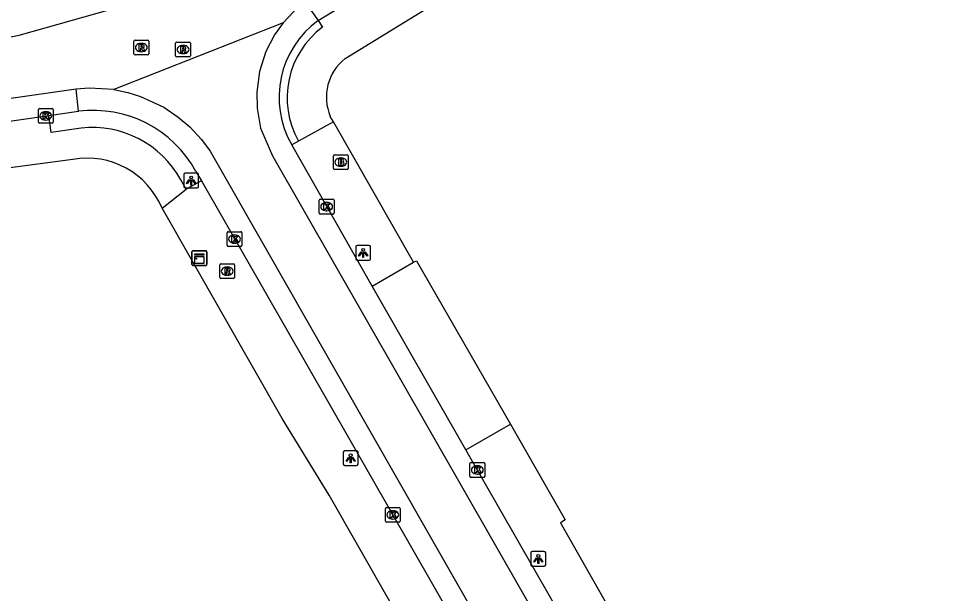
# Model space of a CAD drawing. Extents: x 158461 to 159795, y 387220 to 388672.
# Drawn here: x 159000.4 to 159062.5, y 387429.6 to 387468.4 of the extents above; entities that cross this region are included whole.
import ezdxf

# ---------------------------------------------------------------- set-up
doc = ezdxf.new("R2010")
doc.units = 0
for name, color, linetype in [('IMGEO_Brandkraan', 7, 'Continuous'), ('IMGEO_Kast', 7, 'Continuous'), ('IMGEO_Kolk', 7, 'Continuous'), ('IMGEO_Lichtpunt', 7, 'Continuous'), ('IMGEO_Rijbaan_lokaal_gesloten', 7, 'Continuous'), ('IMGEO_Rioolput', 7, 'Continuous'), ('IMGEO_Voetpad_open', 7, 'Continuous')]:
    doc.layers.add(name, color=color, linetype=linetype)

msp = doc.modelspace()

# ---------------------------------------------------------------- linework, layer by layer
at = {"layer": 'IMGEO_Brandkraan'}
for p, q in [((159021.702, 387458.292), (159021.702, 387459.144)), ((159021.777, 387459.218), (159022.629, 387459.218)), ((159022.19, 387458.998), (159022.215, 387458.998)), ((159022.703, 387459.144), (159022.703, 387458.292)), ((159022.629, 387458.218), (159021.777, 387458.218)), ((159022.213, 387458.438), (159022.188, 387458.438))]:
    msp.add_line(p, q, dxfattribs=at)
for points in [[(159021.702, 387458.292), (159021.702, 387459.144)], [(159021.777, 387459.218), (159022.629, 387459.218)], [(159022.05, 387458.918), (159022.05, 387458.518), (159022.263, 387458.518)], [(159022.281, 387458.918), (159022.05, 387458.918)], [(159022.229, 387458.837), (159022.175, 387458.837), (159022.175, 387458.761)], [(159022.175, 387458.761), (159022.228, 387458.761)], [(159022.237, 387458.685), (159022.175, 387458.685), (159022.175, 387458.604)], [(159022.703, 387459.144), (159022.703, 387458.292)], [(159022.629, 387458.218), (159021.777, 387458.218)], [(159022.175, 387458.604), (159022.237, 387458.604)]]:
    msp.add_lwpolyline(points, dxfattribs=at)
for centre, radius, start, end in [((159021.779, 387459.142), 0.0765, 91.55205, 178.44795), ((159021.779, 387459.142), 0.0765, 91.55205, 178.44795), ((159022.23, 387458.799), 0.0379, 267.82845, 90.93552), ((159022.238, 387458.644), 0.0404, 269.87594, 90.50774), ((159022.285, 387458.773), 0.145, 59.4692, 91.53667), ((159022.31, 387458.82), 0.0922, 285.51372, 58.15012), ((159022.315, 387458.628), 0.105, 301.31148, 78.98903), ((159022.627, 387459.142), 0.0765, 1.55205, 88.44795), ((159022.627, 387459.142), 0.0765, 1.55205, 88.44795), ((159021.779, 387458.294), 0.0765, 181.55205, 268.44795), ((159021.779, 387458.294), 0.0765, 181.55205, 268.44795), ((159022.269, 387458.769), 0.251, 268.66757, 293.53466), ((159022.627, 387458.294), 0.0765, 271.55205, 358.44795), ((159022.627, 387458.294), 0.0765, 271.55205, 358.44795)]:
    msp.add_arc(centre, radius, start, end, dxfattribs=at)
for centre, major_axis, ratio, start_param, end_param in [((159022.189, 387458.718), (-0.387, 0.002), 0.722429, 4.712389, 7.853982), ((159022.214, 387458.718), (-0.39, 0.002), 0.717154, 1.570796, 4.712389)]:
    msp.add_ellipse(centre, major_axis=major_axis, ratio=ratio, start_param=start_param, end_param=end_param, dxfattribs=at)
at = {"layer": 'IMGEO_Kast'}
for p, q in [((159012.157, 387451.817), (159012.157, 387452.658)), ((159012.157, 387452.658), (159012.157, 387451.817)), ((159012.232, 387452.742), (159013.073, 387452.742)), ((159013.073, 387452.742), (159012.232, 387452.742)), ((159013.157, 387452.667), (159013.157, 387451.826)), ((159013.157, 387451.826), (159013.157, 387452.667)), ((159013.082, 387451.742), (159012.241, 387451.742)), ((159012.241, 387451.742), (159013.082, 387451.742))]:
    msp.add_line(p, q, dxfattribs=at)
for points in [[(159012.352, 387452.532), (159012.952, 387452.532), (159012.952, 387452.447), (159012.352, 387452.447), (159012.352, 387452.532)], [(159012.352, 387452.357), (159012.952, 387452.357), (159012.952, 387451.868), (159012.352, 387451.868), (159012.352, 387452.357)]]:
    msp.add_lwpolyline(points, dxfattribs=at)
msp.add_circle((159012.436, 387452.206), 0.0377, dxfattribs=at)
for centre, start, end in [((159012.235, 387452.664), 92.4484, 184.28452), ((159012.235, 387452.664), 92.4484, 184.28452), ((159013.079, 387452.664), 2.4484, 94.28452), ((159013.079, 387452.664), 2.4484, 94.28452), ((159012.235, 387451.82), 182.4484, 274.28452), ((159012.235, 387451.82), 182.4484, 274.28452), ((159013.079, 387451.82), 272.4484, 4.28452), ((159013.079, 387451.82), 272.4484, 4.28452)]:
    msp.add_arc(centre, 0.0779, start, end, dxfattribs=at)
at = {"layer": 'IMGEO_Kolk'}
for p, q in [((159001.793, 387461.413), (159001.793, 387462.265)), ((159001.868, 387462.339), (159002.72, 387462.339)), ((159002.281, 387462.119), (159002.306, 387462.119)), ((159002.794, 387462.265), (159002.794, 387461.413)), ((159002.72, 387461.339), (159001.868, 387461.339)), ((159002.304, 387461.559), (159002.279, 387461.559)), ((159020.82, 387456.215), (159021.672, 387456.215)), ((159020.745, 387455.289), (159020.745, 387456.141)), ((159021.233, 387455.995), (159021.258, 387455.995)), ((159021.746, 387456.141), (159021.746, 387455.289)), ((159021.672, 387455.215), (159020.82, 387455.215)), ((159021.256, 387455.435), (159021.231, 387455.435)), ((159014.532, 387453.1), (159014.532, 387453.952)), ((159014.607, 387454.026), (159015.459, 387454.026)), ((159015.02, 387453.806), (159015.045, 387453.806)), ((159015.533, 387453.952), (159015.533, 387453.1)), ((159015.043, 387453.246), (159015.018, 387453.246)), ((159015.459, 387453.026), (159014.607, 387453.026)), ((159030.916, 387437.519), (159030.916, 387438.371)), ((159030.991, 387438.445), (159031.843, 387438.445)), ((159031.404, 387438.225), (159031.429, 387438.225)), ((159031.917, 387438.371), (159031.917, 387437.519)), ((159031.427, 387437.665), (159031.402, 387437.665)), ((159031.843, 387437.445), (159030.991, 387437.445)), ((159025.21, 387434.488), (159025.21, 387435.34)), ((159025.285, 387435.414), (159026.137, 387435.414)), ((159025.698, 387435.194), (159025.723, 387435.194)), ((159026.211, 387435.34), (159026.211, 387434.488)), ((159025.721, 387434.634), (159025.696, 387434.634)), ((159026.137, 387434.414), (159025.285, 387434.414))]:
    msp.add_line(p, q, dxfattribs=at)
for points in [[(159001.793, 387461.413), (159001.793, 387462.265)], [(159001.868, 387462.339), (159002.72, 387462.339)], [(159002.114, 387462.039), (159002.237, 387462.039), (159002.237, 387461.888), (159002.367, 387462.039), (159002.531, 387462.039), (159002.385, 387461.888), (159002.538, 387461.639), (159002.386, 387461.639), (159002.301, 387461.803), (159002.237, 387461.736), (159002.237, 387461.639), (159002.114, 387461.639), (159002.114, 387462.039)], [(159002.794, 387462.265), (159002.794, 387461.413)], [(159002.72, 387461.339), (159001.868, 387461.339)], [(159020.82, 387456.215), (159021.672, 387456.215)], [(159020.745, 387455.289), (159020.745, 387456.141)], [(159021.066, 387455.915), (159021.189, 387455.915), (159021.189, 387455.764), (159021.319, 387455.915), (159021.483, 387455.915), (159021.337, 387455.764), (159021.49, 387455.515), (159021.338, 387455.515), (159021.253, 387455.679), (159021.189, 387455.612), (159021.189, 387455.515), (159021.066, 387455.515), (159021.066, 387455.915)], [(159021.746, 387456.141), (159021.746, 387455.289)], [(159021.672, 387455.215), (159020.82, 387455.215)], [(159014.532, 387453.1), (159014.532, 387453.952)], [(159014.607, 387454.026), (159015.459, 387454.026)], [(159014.853, 387453.726), (159014.976, 387453.726), (159014.976, 387453.575), (159015.106, 387453.726), (159015.27, 387453.726), (159015.124, 387453.575), (159015.277, 387453.326), (159015.125, 387453.326), (159015.04, 387453.49), (159014.976, 387453.423), (159014.976, 387453.326), (159014.853, 387453.326), (159014.853, 387453.726)], [(159015.533, 387453.952), (159015.533, 387453.1)], [(159015.459, 387453.026), (159014.607, 387453.026)], [(159030.916, 387437.519), (159030.916, 387438.371)], [(159030.991, 387438.445), (159031.843, 387438.445)], [(159031.917, 387438.371), (159031.917, 387437.519)], [(159031.237, 387438.145), (159031.36, 387438.145), (159031.36, 387437.994), (159031.49, 387438.145), (159031.654, 387438.145), (159031.508, 387437.994), (159031.661, 387437.745), (159031.509, 387437.745), (159031.424, 387437.909), (159031.36, 387437.842), (159031.36, 387437.745), (159031.237, 387437.745), (159031.237, 387438.145)], [(159031.843, 387437.445), (159030.991, 387437.445)], [(159025.21, 387434.488), (159025.21, 387435.34)], [(159025.285, 387435.414), (159026.137, 387435.414)], [(159025.531, 387435.114), (159025.654, 387435.114), (159025.654, 387434.963), (159025.784, 387435.114), (159025.948, 387435.114), (159025.802, 387434.963), (159025.955, 387434.714), (159025.803, 387434.714), (159025.718, 387434.878), (159025.654, 387434.811), (159025.654, 387434.714), (159025.531, 387434.714), (159025.531, 387435.114)], [(159026.211, 387435.34), (159026.211, 387434.488)], [(159026.137, 387434.414), (159025.285, 387434.414)]]:
    msp.add_lwpolyline(points, dxfattribs=at)
for centre, start, end in [((159001.87, 387462.263), 91.55205, 178.44795), ((159001.87, 387462.263), 91.55205, 178.44795), ((159002.718, 387462.263), 1.55205, 88.44795), ((159002.718, 387462.263), 1.55205, 88.44795), ((159001.87, 387461.415), 181.55205, 268.44795), ((159001.87, 387461.415), 181.55205, 268.44795), ((159002.718, 387461.415), 271.55205, 358.44795), ((159002.718, 387461.415), 271.55205, 358.44795), ((159020.822, 387456.139), 91.55205, 178.44795), ((159020.822, 387456.139), 91.55205, 178.44795), ((159021.67, 387456.139), 1.55205, 88.44795), ((159021.67, 387456.139), 1.55205, 88.44795), ((159020.822, 387455.291), 181.55205, 268.44795), ((159020.822, 387455.291), 181.55205, 268.44795), ((159021.67, 387455.291), 271.55205, 358.44795), ((159021.67, 387455.291), 271.55205, 358.44795), ((159014.609, 387453.95), 91.55205, 178.44795), ((159014.609, 387453.95), 91.55205, 178.44795), ((159015.457, 387453.95), 1.55205, 88.44795), ((159015.457, 387453.95), 1.55205, 88.44795), ((159014.609, 387453.102), 181.55205, 268.44795), ((159014.609, 387453.102), 181.55205, 268.44795), ((159015.457, 387453.102), 271.55205, 358.44795), ((159015.457, 387453.102), 271.55205, 358.44795), ((159030.993, 387438.369), 91.55205, 178.44795), ((159030.993, 387438.369), 91.55205, 178.44795), ((159031.841, 387438.369), 1.55205, 88.44795), ((159031.841, 387438.369), 1.55205, 88.44795), ((159030.993, 387437.521), 181.55205, 268.44795), ((159030.993, 387437.521), 181.55205, 268.44795), ((159031.841, 387437.521), 271.55205, 358.44795), ((159031.841, 387437.521), 271.55205, 358.44795), ((159025.287, 387435.338), 91.55205, 178.44795), ((159025.287, 387435.338), 91.55205, 178.44795), ((159026.135, 387435.338), 1.55205, 88.44795), ((159026.135, 387435.338), 1.55205, 88.44795), ((159025.287, 387434.49), 181.55205, 268.44795), ((159025.287, 387434.49), 181.55205, 268.44795), ((159026.135, 387434.49), 271.55205, 358.44795), ((159026.135, 387434.49), 271.55205, 358.44795)]:
    msp.add_arc(centre, 0.0765, start, end, dxfattribs=at)
for centre, major_axis, ratio, start_param, end_param in [((159002.28, 387461.839), (-0.387, 0.002), 0.722429, 4.712389, 7.853982), ((159002.305, 387461.839), (-0.39, 0.002), 0.717154, 1.570796, 4.712389), ((159021.232, 387455.715), (-0.387, 0.002), 0.722429, 4.712389, 7.853982), ((159021.257, 387455.715), (-0.39, 0.002), 0.717154, 1.570796, 4.712389), ((159015.019, 387453.526), (-0.387, 0.002), 0.722429, 4.712389, 7.853982), ((159015.044, 387453.526), (-0.39, 0.002), 0.717154, 1.570796, 4.712389), ((159031.403, 387437.945), (-0.387, 0.002), 0.722429, 4.712389, 7.853982), ((159031.428, 387437.945), (-0.39, 0.002), 0.717154, 1.570796, 4.712389), ((159025.697, 387434.914), (-0.387, 0.002), 0.722429, 4.712389, 7.853982), ((159025.722, 387434.914), (-0.39, 0.002), 0.717154, 1.570796, 4.712389)]:
    msp.add_ellipse(centre, major_axis=major_axis, ratio=ratio, start_param=start_param, end_param=end_param, dxfattribs=at)
at = {"layer": 'IMGEO_Lichtpunt'}
for p, q in [((159011.606, 387457.877), (159011.606, 387457.07)), ((159011.606, 387457.877), (159011.606, 387457.07)), ((159012.508, 387457.972), (159011.7, 387457.972)), ((159012.508, 387457.972), (159011.7, 387457.972)), ((159012.602, 387457.07), (159012.602, 387457.877)), ((159012.602, 387457.07), (159012.602, 387457.877)), ((159011.7, 387456.976), (159012.508, 387456.976)), ((159011.7, 387456.976), (159012.508, 387456.976)), ((159024.114, 387453.089), (159023.306, 387453.089)), ((159024.114, 387453.089), (159023.306, 387453.089)), ((159023.212, 387452.994), (159023.212, 387452.187)), ((159023.212, 387452.994), (159023.212, 387452.187)), ((159024.208, 387452.187), (159024.208, 387452.994)), ((159024.208, 387452.187), (159024.208, 387452.994)), ((159023.306, 387452.093), (159024.114, 387452.093)), ((159023.306, 387452.093), (159024.114, 387452.093)), ((159022.368, 387439.142), (159022.368, 387438.335)), ((159022.368, 387439.142), (159022.368, 387438.335)), ((159023.27, 387439.237), (159022.462, 387439.237)), ((159023.27, 387439.237), (159022.462, 387439.237)), ((159023.364, 387438.335), (159023.364, 387439.142)), ((159023.364, 387438.335), (159023.364, 387439.142)), ((159022.462, 387438.241), (159023.27, 387438.241)), ((159022.462, 387438.241), (159023.27, 387438.241)), ((159035.029, 387432.348), (159035.029, 387431.541)), ((159035.029, 387432.348), (159035.029, 387431.541)), ((159035.931, 387432.443), (159035.123, 387432.443)), ((159035.931, 387432.443), (159035.123, 387432.443)), ((159036.025, 387431.541), (159036.025, 387432.348)), ((159036.025, 387431.541), (159036.025, 387432.348)), ((159035.123, 387431.447), (159035.931, 387431.447)), ((159035.123, 387431.447), (159035.931, 387431.447))]:
    msp.add_line(p, q, dxfattribs=at)
for points in [[(159011.98, 387457.541), (159012.019, 387457.513), (159011.831, 387457.251), (159011.793, 387457.278), (159011.98, 387457.541)], [(159012.082, 387457.493), (159012.129, 387457.493), (159012.129, 387457.171), (159012.082, 387457.171), (159012.082, 387457.493)], [(159012.192, 387457.513), (159012.23, 387457.54), (159012.417, 387457.278), (159012.378, 387457.25), (159012.192, 387457.513)], [(159023.586, 387452.658), (159023.625, 387452.63), (159023.437, 387452.368), (159023.399, 387452.395), (159023.586, 387452.658)], [(159023.688, 387452.61), (159023.735, 387452.61), (159023.735, 387452.288), (159023.688, 387452.288), (159023.688, 387452.61)], [(159023.798, 387452.63), (159023.836, 387452.657), (159024.023, 387452.395), (159023.984, 387452.367), (159023.798, 387452.63)], [(159022.742, 387438.806), (159022.781, 387438.778), (159022.593, 387438.516), (159022.555, 387438.543), (159022.742, 387438.806)], [(159022.954, 387438.778), (159022.992, 387438.805), (159023.179, 387438.543), (159023.14, 387438.515), (159022.954, 387438.778)], [(159022.844, 387438.758), (159022.891, 387438.758), (159022.891, 387438.436), (159022.844, 387438.436), (159022.844, 387438.758)], [(159035.403, 387432.012), (159035.442, 387431.984), (159035.254, 387431.722), (159035.216, 387431.749), (159035.403, 387432.012)], [(159035.505, 387431.964), (159035.552, 387431.964), (159035.552, 387431.642), (159035.505, 387431.642), (159035.505, 387431.964)], [(159035.615, 387431.984), (159035.653, 387432.011), (159035.84, 387431.749), (159035.801, 387431.721), (159035.615, 387431.984)]]:
    msp.add_lwpolyline(points, dxfattribs=at)
for centre in [(159012.105, 387457.675), (159023.711, 387452.792), (159022.867, 387438.94), (159035.528, 387432.146)]:
    msp.add_circle(centre, 0.0994, dxfattribs=at)
for centre, start, end in [((159011.7, 387457.877), 90, 180), ((159011.7, 387457.877), 90, 180), ((159012.508, 387457.877), 0, 90), ((159012.508, 387457.877), 0, 90), ((159011.7, 387457.07), 180, 270), ((159011.7, 387457.07), 180, 270), ((159012.508, 387457.07), 270, 0), ((159012.508, 387457.07), 270, 360), ((159023.306, 387452.994), 90, 180), ((159023.306, 387452.994), 90, 180), ((159024.114, 387452.994), 0, 90), ((159024.114, 387452.994), 0, 90), ((159023.306, 387452.187), 180, 270), ((159023.306, 387452.187), 180, 270), ((159024.114, 387452.187), 270, 0), ((159024.114, 387452.187), 270, 360), ((159022.462, 387439.142), 90, 180), ((159022.462, 387439.142), 90, 180), ((159023.27, 387439.142), 0, 90), ((159023.27, 387439.142), 0, 90), ((159022.462, 387438.335), 180, 270), ((159022.462, 387438.335), 180, 270), ((159023.27, 387438.335), 270, 0), ((159023.27, 387438.335), 270, 360), ((159035.123, 387432.348), 90, 180), ((159035.123, 387432.348), 90, 180), ((159035.931, 387432.348), 0, 90), ((159035.931, 387432.348), 0, 90), ((159035.123, 387431.541), 180, 270), ((159035.123, 387431.541), 180, 270), ((159035.931, 387431.541), 270, 0), ((159035.931, 387431.541), 270, 360)]:
    msp.add_arc(centre, 0.0946, start, end, dxfattribs=at)
at = {"layer": 'IMGEO_Rijbaan_lokaal_gesloten'}
for points in [[(158911.727, 387456.43), (158911.961, 387454.948), (158995.33, 387466.262), (159000.491, 387467.294), (159008.396, 387469.517), (159010.601, 387470.186), (159013.378, 387471.157), (159016.309, 387472.364), (159018.744, 387473.535), (159024.654, 387476.829), (159125.668, 387538.733), (159126.573, 387539.372), (159127.481, 387540.337), (159128.138, 387541.384), (159128.387, 387541.954), (159128.698, 387543.022), (159128.794, 387543.65), (159128.83, 387544.305), (159128.678, 387545.688), (159128.209, 387547.02)], [(159020.676, 387468.281), (159024.359, 387470.558)], [(159019.808, 387469.507), (159019.027, 387468.878), (159018.32, 387468.112)], [(159019.808, 387469.507), (159020.676, 387468.281)], [(159018.32, 387468.112), (159006.892, 387463.611)], [(159018.32, 387468.112), (159017.722, 387467.3), (159017.143, 387466.185), (159016.714, 387464.839), (159016.531, 387463.447), (159016.557, 387462.362), (159016.793, 387461.014), (159017.59, 387459.146), (159051.501, 387399.865)], [(159004.35, 387463.642), (158994.092, 387462.187), (158912.567, 387451.122), (158912.798, 387449.665)], [(159006.892, 387463.611), (159005.225, 387463.708), (159004.35, 387463.642)], [(159004.514, 387462.15), (159004.35, 387463.642)], [(159006.892, 387463.611), (159007.835, 387463.422), (159008.677, 387463.155), (159010.268, 387462.427), (159011.22, 387461.763), (159012.005, 387461.108), (159012.791, 387460.249), (159013.376, 387459.459), (159048.505, 387397.967)], [(158998.105, 387461.227), (159002.493, 387461.865)], [(159002.493, 387461.865), (159004.514, 387462.15)], [(159024.323, 387450.34), (159018.892, 387459.891)], [(159012.43, 387458.092), (159012.804, 387457.462)], [(159012.804, 387457.462), (159044.161, 387402.699)], [(159030.631, 387439.309), (159024.323, 387450.34)], [(159038.662, 387425.284), (159030.631, 387439.309)]]:
    msp.add_lwpolyline(points, dxfattribs=at)
for centre, radius, start, end in [((159024.448, 387463.094), 6.413, 126.02755, 209.96395), ((159005.491, 387454.305), 7.905, 28.62179, 97.0959)]:
    msp.add_arc(centre, radius, start, end, dxfattribs=at)
at = {"layer": 'IMGEO_Rioolput'}
for p, q in [((159008.242, 387466.027), (159008.242, 387466.879)), ((159008.317, 387466.953), (159009.169, 387466.953)), ((159008.73, 387466.733), (159008.755, 387466.733)), ((159009.243, 387466.879), (159009.243, 387466.027)), ((159011.058, 387465.895), (159011.058, 387466.747)), ((159011.133, 387466.821), (159011.985, 387466.821)), ((159012.059, 387466.747), (159012.059, 387465.895)), ((159008.753, 387466.173), (159008.728, 387466.173)), ((159011.546, 387466.601), (159011.571, 387466.601)), ((159009.169, 387465.953), (159008.317, 387465.953)), ((159011.985, 387465.821), (159011.133, 387465.821)), ((159011.569, 387466.041), (159011.544, 387466.041)), ((159014.112, 387451.862), (159014.964, 387451.862)), ((159014.037, 387450.936), (159014.037, 387451.788)), ((159014.525, 387451.642), (159014.55, 387451.642)), ((159015.038, 387451.788), (159015.038, 387450.936)), ((159014.964, 387450.862), (159014.112, 387450.862)), ((159014.548, 387451.082), (159014.523, 387451.082))]:
    msp.add_line(p, q, dxfattribs=at)
for points in [[(159008.242, 387466.027), (159008.242, 387466.879)], [(159008.317, 387466.953), (159009.169, 387466.953)], [(159009.243, 387466.879), (159009.243, 387466.027)], [(159011.058, 387465.895), (159011.058, 387466.747)], [(159011.133, 387466.821), (159011.985, 387466.821)], [(159012.059, 387466.747), (159012.059, 387465.895)], [(159008.831, 387466.651), (159008.579, 387466.653), (159008.579, 387466.253)], [(159008.579, 387466.253), (159008.703, 387466.253), (159008.703, 387466.415), (159008.714, 387466.415)], [(159008.757, 387466.572), (159008.703, 387466.572), (159008.703, 387466.491)], [(159008.703, 387466.491), (159008.755, 387466.491)], [(159008.761, 387466.386), (159008.832, 387466.253), (159008.972, 387466.253), (159008.907, 387466.379)], [(159011.647, 387466.519), (159011.395, 387466.521), (159011.395, 387466.121)], [(159011.395, 387466.121), (159011.519, 387466.121), (159011.519, 387466.283), (159011.53, 387466.283)], [(159011.573, 387466.44), (159011.519, 387466.44), (159011.519, 387466.359)], [(159011.519, 387466.359), (159011.571, 387466.359)], [(159011.577, 387466.254), (159011.648, 387466.121), (159011.788, 387466.121), (159011.723, 387466.247)], [(159009.169, 387465.953), (159008.317, 387465.953)], [(159011.985, 387465.821), (159011.133, 387465.821)], [(159014.112, 387451.862), (159014.964, 387451.862)], [(159014.037, 387450.936), (159014.037, 387451.788)], [(159014.626, 387451.56), (159014.374, 387451.562), (159014.374, 387451.162)], [(159014.374, 387451.162), (159014.498, 387451.162), (159014.498, 387451.324), (159014.509, 387451.324)], [(159014.552, 387451.481), (159014.498, 387451.481), (159014.498, 387451.4)], [(159014.498, 387451.4), (159014.55, 387451.4)], [(159014.556, 387451.295), (159014.627, 387451.162), (159014.767, 387451.162), (159014.702, 387451.288)], [(159015.038, 387451.788), (159015.038, 387450.936)], [(159014.964, 387450.862), (159014.112, 387450.862)]]:
    msp.add_lwpolyline(points, dxfattribs=at)
for centre, radius, start, end in [((159008.319, 387466.877), 0.0765, 91.55205, 178.44795), ((159008.319, 387466.877), 0.0765, 91.55205, 178.44795), ((159009.167, 387466.877), 0.0765, 1.55205, 88.44795), ((159009.167, 387466.877), 0.0765, 1.55205, 88.44795), ((159011.135, 387466.745), 0.0765, 91.55205, 178.44795), ((159011.135, 387466.745), 0.0765, 91.55205, 178.44795), ((159011.983, 387466.745), 0.0765, 1.55205, 88.44795), ((159011.983, 387466.745), 0.0765, 1.55205, 88.44795), ((159008.713, 387466.362), 0.0533, 26.02933, 88.69889), ((159008.739, 387466.68), 0.19, 274.7715, 282.96867), ((159008.763, 387466.476), 0.0964, 77.00612, 93.18647), ((159008.777, 387466.533), 0.0378, 276.66336, 79.67722), ((159008.83, 387466.541), 0.109, 350.36119, 89.41601), ((159008.828, 387466.541), 0.112, 277.58423, 350.98172), ((159008.812, 387466.326), 0.108, 29.51342, 73.79051), ((159011.529, 387466.23), 0.0533, 26.02933, 88.69889), ((159011.555, 387466.548), 0.19, 274.7715, 282.96867), ((159011.579, 387466.344), 0.0964, 77.00612, 93.18647), ((159011.593, 387466.401), 0.0378, 276.66336, 79.67722), ((159011.646, 387466.409), 0.109, 350.36119, 89.41601), ((159011.644, 387466.409), 0.112, 277.58423, 350.98172), ((159011.628, 387466.194), 0.108, 29.51342, 73.79051), ((159008.319, 387466.029), 0.0765, 181.55205, 268.44795), ((159008.319, 387466.029), 0.0765, 181.55205, 268.44795), ((159009.167, 387466.029), 0.0765, 271.55205, 358.44795), ((159009.167, 387466.029), 0.0765, 271.55205, 358.44795), ((159011.135, 387465.897), 0.0765, 181.55205, 268.44795), ((159011.135, 387465.897), 0.0765, 181.55205, 268.44795), ((159011.983, 387465.897), 0.0765, 271.55205, 358.44795), ((159011.983, 387465.897), 0.0765, 271.55205, 358.44795), ((159014.114, 387451.786), 0.0765, 91.55205, 178.44795), ((159014.114, 387451.786), 0.0765, 91.55205, 178.44795), ((159014.962, 387451.786), 0.0765, 1.55205, 88.44795), ((159014.962, 387451.786), 0.0765, 1.55205, 88.44795), ((159014.508, 387451.271), 0.0533, 26.02933, 88.69889), ((159014.534, 387451.589), 0.19, 274.7715, 282.96867), ((159014.558, 387451.385), 0.0964, 77.00612, 93.18647), ((159014.572, 387451.442), 0.0378, 276.66336, 79.67722), ((159014.625, 387451.45), 0.109, 350.36119, 89.41601), ((159014.623, 387451.45), 0.112, 277.58423, 350.98172), ((159014.607, 387451.235), 0.108, 29.51342, 73.79051), ((159014.114, 387450.938), 0.0765, 181.55205, 268.44795), ((159014.114, 387450.938), 0.0765, 181.55205, 268.44795), ((159014.962, 387450.938), 0.0765, 271.55205, 358.44795), ((159014.962, 387450.938), 0.0765, 271.55205, 358.44795)]:
    msp.add_arc(centre, radius, start, end, dxfattribs=at)
for centre, major_axis, ratio, start_param, end_param in [((159008.729, 387466.453), (-0.387, 0.002), 0.722429, 4.712389, 7.853982), ((159008.754, 387466.453), (-0.39, 0.002), 0.717154, 1.570796, 4.712389), ((159011.545, 387466.321), (-0.387, 0.002), 0.722429, 4.712389, 7.853982), ((159011.57, 387466.321), (-0.39, 0.002), 0.717154, 1.570796, 4.712389), ((159014.524, 387451.362), (-0.387, 0.002), 0.722429, 4.712389, 7.853982), ((159014.549, 387451.362), (-0.39, 0.002), 0.717154, 1.570796, 4.712389)]:
    msp.add_ellipse(centre, major_axis=major_axis, ratio=ratio, start_param=start_param, end_param=end_param, dxfattribs=at)
at = {"layer": 'IMGEO_Voetpad_open'}
for points in [[(159022.496, 387465.708), (159045.602, 387479.917), (159045.71, 387479.753), (159053.073, 387484.253)], [(159020.676, 387468.281), (159020.968, 387467.834)], [(159004.686, 387461.013), (159002.669, 387460.708), (159002.493, 387461.865)], [(159021.7, 387461.428), (159021.487, 387461.801)], [(159021.7, 387461.428), (159019.347, 387460.135)], [(159027.107, 387451.962), (159021.7, 387461.428)], [(159019.347, 387460.135), (159018.892, 387459.891)], [(159004.113, 387458.902), (158999.01, 387458.217), (158989.379, 387456.925), (158973.012, 387454.73), (158964.768, 387453.624), (158962.694, 387453.346), (158918.158, 387447.372), (158913.387, 387446.696), (158913.533, 387445.59), (158900.447, 387443.729)], [(159011.77, 387456.885), (159011.413, 387457.524)], [(159012.804, 387457.462), (159011.77, 387456.885)], [(159010.144, 387455.607), (159011.77, 387456.885)], [(159057.427, 387373.333), (159043.001, 387398.552), (159041.537, 387400.954), (159021.411, 387436.244), (159018.241, 387441.407), (159010.144, 387455.607)], [(159024.323, 387450.34), (159027.107, 387451.962)], [(159027.107, 387451.962), (159027.298, 387452.069), (159033.643, 387441.037)], [(159030.631, 387439.309), (159033.643, 387441.037)], [(159033.643, 387441.037), (159037.33, 387434.57), (159037.017, 387434.385), (159040.22, 387428.764), (159041.328, 387426.82)]]:
    msp.add_lwpolyline(points, dxfattribs=at)
for centre, radius, start, end in [((159024.548, 387463.06), 5.967, 126.86657, 209.35386), ((159024.559, 387463.091), 3.332, 128.25729, 202.78173), ((159005.44, 387454.236), 6.818, 28.82748, 96.34494), ((159005.083, 387453.51), 5.478, 22.50468, 100.19588)]:
    msp.add_arc(centre, radius, start, end, dxfattribs=at)

doc.saveas('drawing.dxf')
